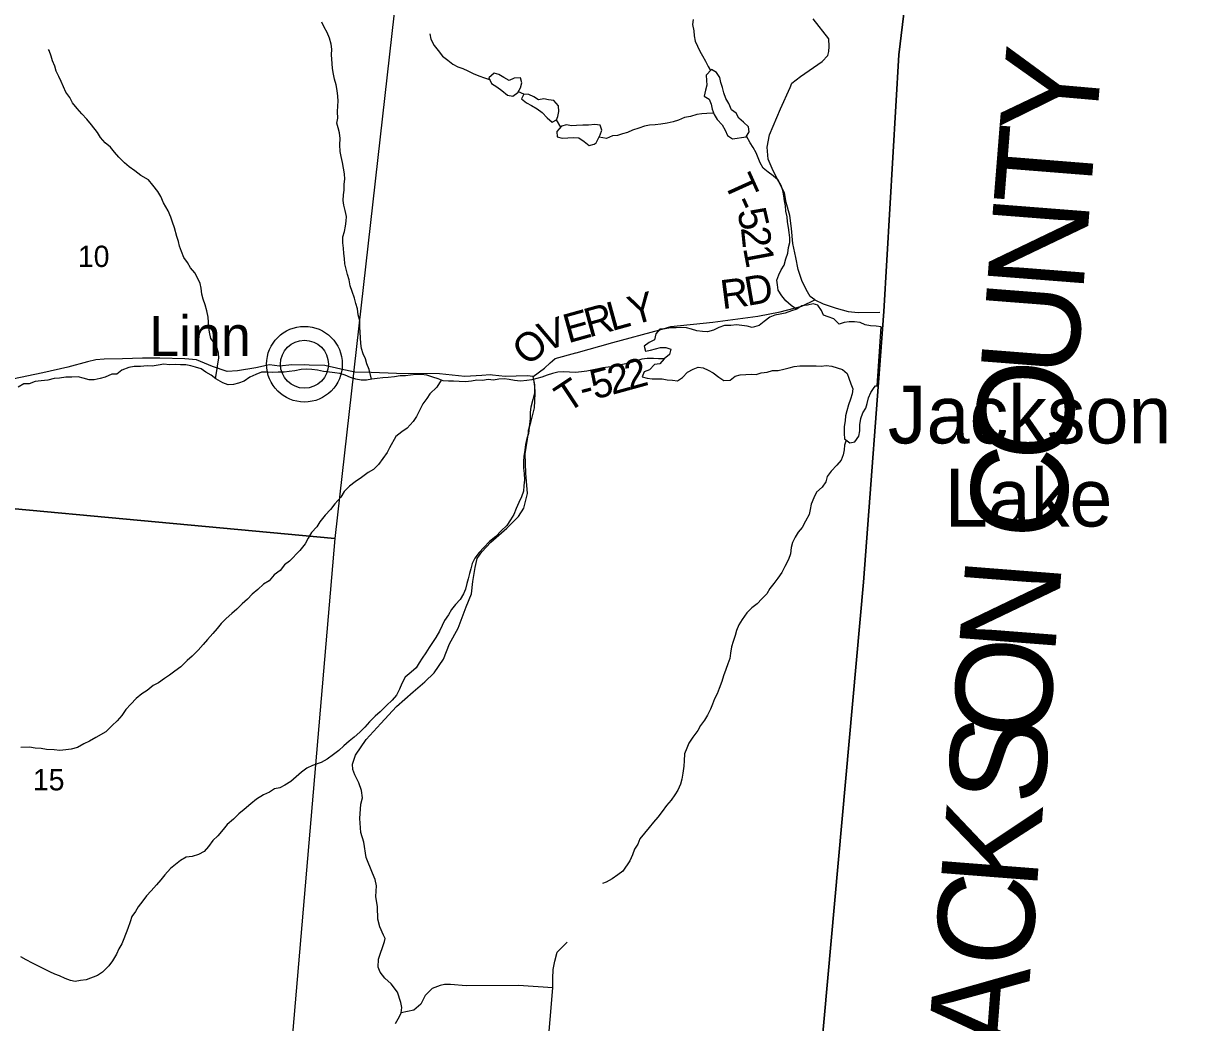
# Model space of a CAD drawing. Extents: x 1578669 to 1989827, y 208020 to 553079.
# Drawn here: x 1876425 to 1888490, y 394363 to 404734 of the extents above; entities that cross this region are included whole.
import ezdxf

# ---------------------------------------------------------------- set-up
doc = ezdxf.new("R2010")
doc.units = 0
for name, color, linetype in [('GM_X_Adjacent_County', 7, 'Continuous'), ('GM_X_Adjacent_County_Text', 7, 'Continuous'), ('GM_X_County', 7, 'Continuous'), ('GM_X_Minor_Lake', 7, 'Continuous'), ('GM_X_Minor_Lake_Text', 7, 'Continuous'), ('GM_X_Minor_River', 7, 'Continuous'), ('GM_X_Section', 7, 'Continuous'), ('GM_X_Section_Text', 7, 'Continuous'), ('GM_X_State_Route', 7, 'Continuous'), ('GM_X_Township', 7, 'Continuous'), ('GM_X_Township_Road', 7, 'Continuous'), ('GM_X_Township_Road_Text', 7, 'Continuous'), ('GM_X_Unincorporated', 7, 'Continuous'), ('GM_X_Unincorporated_Location', 7, 'Continuous'), ('GM_X_Unincorporated_Text', 7, 'Continuous')]:
    doc.layers.add(name, color=color, linetype=linetype)

msp = doc.modelspace()

# ---------------------------------------------------------------- linework, layer by layer
at = {"layer": 'GM_X_Adjacent_County'}
msp.add_lwpolyline([(1884660, 393564), (1885146, 398934), (1885355, 401744), (1885513, 404405), (1886146, 409645), (1886177, 409905), (1886413, 413391), (1887490, 425854), (1892420, 425479), (1892905, 425441), (1893501, 433286), (1893540, 433796), (1894011, 439989), (1894010, 440034), (1894544, 439988), (1899062, 439699)], dxfattribs=at)
at = {"layer": 'GM_X_County'}
msp.add_lwpolyline([(1845065, 429025), (1849204, 428734), (1850126, 428641), (1858888, 428068), (1862193, 427760), (1872061, 427042), (1872750, 426991), (1874591, 426852), (1881971, 426273), (1887490, 425854), (1886413, 413391), (1886177, 409905), (1886146, 409645), (1885513, 404405), (1885355, 401744), (1885146, 398934), (1884660, 393564)], dxfattribs=at)
at = {"layer": 'GM_X_Minor_Lake'}
msp.add_line((1885286, 400973), (1885327, 401584), dxfattribs=at)
for points in [[(1881520, 404164), (1881466, 404140), (1881414, 404170), (1881362, 404202), (1881312, 404217), (1881258, 404169), (1881286, 404109), (1881339, 404075), (1881393, 404037), (1881449, 403989), (1881505, 403979), (1881559, 404014), (1881586, 404064), (1881600, 404116), (1881586, 404168)], [(1883926, 403557), (1883960, 403607), (1883952, 403661), (1883900, 403709), (1883850, 403749), (1883824, 403801), (1883774, 403837), (1883746, 403901), (1883716, 403955), (1883694, 404013), (1883683, 404069), (1883663, 404121), (1883655, 404171), (1883619, 404223), (1883567, 404253), (1883513, 404197), (1883517, 404141), (1883519, 404091), (1883504, 404039), (1883490, 403977), (1883544, 403947), (1883564, 403895), (1883576, 403841), (1883594, 403787), (1883626, 403735), (1883678, 403679), (1883710, 403625), (1883735, 403569), (1883785, 403535)], [(1881586, 404168), (1881520, 404164)], [(1881971, 403768), (1881983, 403820), (1881981, 403878), (1881931, 403932), (1881877, 403938), (1881827, 403950), (1881773, 403938), (1881723, 403972), (1881673, 403996), (1881621, 404000), (1881597, 403950), (1881649, 403908), (1881701, 403882), (1881757, 403846), (1881809, 403808), (1881861, 403752), (1881913, 403708), (1881959, 403731)], [(1881959, 403731), (1881971, 403768)], [(1882413, 403576), (1882429, 403626), (1882413, 403676), (1882357, 403684), (1882291, 403678), (1882231, 403676), (1882167, 403674), (1882115, 403670), (1882063, 403680), (1882011, 403666), (1881961, 403610), (1881967, 403555), (1882019, 403540), (1882077, 403546), (1882131, 403550), (1882189, 403546), (1882245, 403506), (1882297, 403464), (1882351, 403478), (1882371, 403492)], [(1882371, 403492), (1882413, 403576)], [(1883785, 403535), (1883926, 403557)], [(1885327, 401584), (1885276, 401590), (1885218, 401594), (1885164, 401606), (1885110, 401628), (1885050, 401637), (1884996, 401635), (1884944, 401629), (1884892, 401613), (1884838, 401667), (1884780, 401687), (1884730, 401705), (1884708, 401755), (1884672, 401809), (1884622, 401821), (1884564, 401809), (1884506, 401801), (1884454, 401769), (1884398, 401749), (1884332, 401726), (1884280, 401714), (1884226, 401704), (1884172, 401686), (1884115, 401640), (1884063, 401598), (1883991, 401578), (1883937, 401592), (1883881, 401597), (1883827, 401603), (1883767, 401599), (1883703, 401597), (1883643, 401577), (1883587, 401549), (1883527, 401531), (1883473, 401537), (1883417, 401543), (1883359, 401560), (1883307, 401574), (1883253, 401578), (1883201, 401574), (1883143, 401574), (1883085, 401564), (1883033, 401560), (1882991, 401510), (1882975, 401450), (1882922, 401420), (1882870, 401383), (1882882, 401333), (1882934, 401343), (1883038, 401368), (1883094, 401368), (1883144, 401352), (1883130, 401298), (1883078, 401252), (1883032, 401199), (1882976, 401193), (1882924, 401137), (1882870, 401117), (1882848, 401065), (1882900, 401053), (1882952, 401045), (1883004, 401043), (1883056, 401043), (1883108, 401035), (1883162, 401029), (1883214, 401025), (1883268, 401058), (1883320, 401114), (1883376, 401146), (1883428, 401164), (1883480, 401158), (1883532, 401136), (1883584, 401106), (1883642, 401062), (1883696, 401026), (1883760, 401030), (1883812, 401072), (1883866, 401087), (1883924, 401091), (1883978, 401093), (1884030, 401089), (1884084, 401107), (1884146, 401115), (1884200, 401131), (1884258, 401131), (1884317, 401143), (1884373, 401160), (1884425, 401172), (1884483, 401178), (1884535, 401178), (1884653, 401178), (1884707, 401176), (1884759, 401182), (1884815, 401176), (1884873, 401160), (1884927, 401142), (1884977, 401100), (1884993, 401050), (1885012, 400992), (1885034, 400942), (1885026, 400890)], [(1885026, 400890), (1885010, 400832), (1884990, 400774), (1884972, 400712), (1884958, 400660), (1884954, 400608), (1884945, 400549), (1884945, 400477), (1884949, 400421), (1885003, 400379), (1885055, 400391), (1885097, 400450), (1885107, 400506), (1885108, 400566), (1885118, 400632), (1885138, 400690), (1885168, 400740), (1885184, 400790), (1885196, 400848), (1885222, 400902), (1885255, 400953), (1885270, 400973), (1885286, 400973)]]:
    msp.add_lwpolyline(points, dxfattribs=at)
at = {"layer": 'GM_X_Minor_River'}
for points in [[(1880038, 401041), (1880015, 401140), (1879991, 401200), (1879975, 401252), (1879951, 401304), (1879935, 401360), (1879927, 401412), (1879923, 401470), (1879919, 401583), (1879918, 401647), (1879902, 401709), (1879894, 401771), (1879878, 401825), (1879862, 401881), (1879838, 401949), (1879818, 402011), (1879806, 402071), (1879789, 402127), (1879775, 402181), (1879763, 402239), (1879757, 402293), (1879753, 402344), (1879747, 402400), (1879743, 402454), (1879743, 402518), (1879758, 402574), (1879768, 402630), (1879776, 402680), (1879778, 402730), (1879766, 402792), (1879752, 402846), (1879746, 402896), (1879748, 402953), (1879754, 403003), (1879755, 403063), (1879761, 403117), (1879759, 403173), (1879749, 403229), (1879737, 403289), (1879725, 403353), (1879715, 403405), (1879711, 403471), (1879712, 403539), (1879706, 403596), (1879692, 403648), (1879680, 403698), (1879688, 403750), (1879686, 403814), (1879688, 403876), (1879692, 403926), (1879691, 403978), (1879681, 404038), (1879671, 404096), (1879655, 404154), (1879645, 404206), (1879635, 404263), (1879631, 404315), (1879623, 404407), (1879626, 404465), (1879620, 404517), (1879604, 404581), (1879578, 404639), (1879546, 404695), (1879524, 404745)], [(1883376, 404772), (1883370, 404722), (1883384, 404656), (1883388, 404604), (1883399, 404548), (1883421, 404498), (1883445, 404446), (1883473, 404396), (1883505, 404341), (1883533, 404285), (1883557, 404243)], [(1880646, 404625), (1880654, 404569), (1880688, 404505), (1880732, 404451), (1880776, 404393), (1880832, 404351), (1880884, 404311), (1880934, 404283), (1880988, 404263), (1881040, 404239), (1881094, 404211), (1881152, 404189), (1881212, 404167), (1881264, 404149), (1881270, 404147)], [(1878419, 401049), (1878436, 401149), (1878444, 401201), (1878454, 401259), (1878450, 401309), (1878438, 401360), (1878412, 401412), (1878373, 401462), (1878357, 401528), (1878351, 401582), (1878347, 401634), (1878345, 401686), (1878329, 401750), (1878311, 401812), (1878291, 401872), (1878277, 401924), (1878272, 401984), (1878262, 402034), (1878238, 402084), (1878206, 402144), (1878160, 402196), (1878128, 402252), (1878090, 402304), (1878068, 402367), (1878046, 402421), (1878035, 402471), (1878019, 402523), (1877993, 402611), (1877975, 402669), (1877957, 402721), (1877927, 402789), (1877881, 402869), (1877851, 402935), (1877822, 402989), (1877768, 403055), (1877726, 403109), (1877644, 403155), (1877582, 403203), (1877524, 403243), (1877474, 403287), (1877416, 403343), (1877370, 403397), (1877330, 403447), (1877276, 403495), (1877227, 403549), (1877195, 403599), (1877133, 403681), (1877085, 403739), (1877033, 403793), (1876983, 403849), (1876935, 403907), (1876909, 403965), (1876865, 404019), (1876841, 404075), (1876818, 404129), (1876794, 404181), (1876766, 404237), (1876752, 404289), (1876728, 404343), (1876716, 404394), (1876692, 404450), (1876688, 404462)], [(1881621, 404000), (1881564, 404023)], [(1882003, 403657), (1881959, 403731)], [(1883590, 403800), (1883520, 403797), (1883468, 403794), (1883414, 403786), (1883350, 403766), (1883288, 403756), (1883226, 403730), (1883168, 403712), (1883109, 403698), (1883043, 403688), (1882983, 403681), (1882923, 403677), (1882871, 403667), (1882813, 403647), (1882749, 403623), (1882695, 403601), (1882643, 403587), (1882591, 403569), (1882539, 403567), (1882479, 403538), (1882400, 403551)], [(1884449, 401767), (1884394, 401805), (1884340, 401855), (1884296, 401907), (1884260, 401965), (1884252, 402019), (1884244, 402069), (1884267, 402123), (1884289, 402175), (1884321, 402225), (1884339, 402289), (1884361, 402350), (1884367, 402406), (1884379, 402458), (1884379, 402508), (1884372, 402562), (1884366, 402614), (1884358, 402674), (1884352, 402726), (1884340, 402784), (1884334, 402838), (1884324, 402890), (1884318, 402944), (1884307, 402999), (1884289, 403051), (1884261, 403105), (1884209, 403151), (1884157, 403189), (1884105, 403231), (1884073, 403285), (1884053, 403337), (1884031, 403389), (1884001, 403445), (1883969, 403495), (1883931, 403564)], [(1883079, 401252), (1883016, 401253), (1882964, 401255), (1882900, 401257), (1882844, 401249), (1882782, 401229), (1882722, 401211), (1882660, 401195), (1882608, 401187), (1882550, 401172), (1882496, 401164), (1882440, 401158), (1882378, 401146), (1882326, 401136), (1882272, 401124), (1882217, 401116), (1882155, 401110), (1882095, 401112), (1882033, 401117), (1881973, 401113), (1881919, 401099), (1881863, 401081), (1881807, 401061), (1881755, 401049), (1881703, 401033), (1881651, 401027), (1881585, 401021), (1881523, 401028), (1881469, 401036), (1881415, 401046), (1881361, 401040), (1881305, 401030), (1881251, 401036), (1881191, 401028), (1881133, 401032), (1881075, 401020), (1881013, 401014), (1880949, 401017), (1880891, 401021), (1880837, 401021), (1880781, 401025), (1880731, 401043), (1880677, 401063), (1880613, 401083), (1880555, 401089), (1880501, 401091), (1880443, 401081), (1880391, 401077), (1880337, 401074), (1880277, 401066), (1880212, 401058), (1880158, 401054), (1880098, 401048), (1880042, 401042), (1879988, 401032), (1879932, 401032), (1879878, 401042), (1879822, 401057), (1879764, 401081), (1879710, 401101), (1879658, 401107), (1879604, 401115), (1879540, 401119), (1879478, 401133), (1879418, 401141), (1879360, 401145), (1879308, 401141), (1879244, 401129), (1879184, 401120), (1879132, 401114), (1879070, 401112), (1879016, 401110), (1878956, 401112), (1878898, 401112), (1878840, 401088), (1878776, 401060), (1878716, 401019), (1878660, 401001), (1878606, 400987), (1878550, 400981), (1878496, 401003), (1878424, 401045), (1878374, 401081), (1878320, 401113), (1878270, 401149), (1878214, 401167), (1878164, 401181), (1878112, 401191), (1878056, 401189), (1878002, 401194), (1877942, 401190), (1877882, 401198), (1877826, 401186), (1877762, 401176), (1877710, 401178), (1877642, 401174), (1877576, 401172), (1877519, 401162), (1877449, 401135), (1877397, 401093), (1877345, 401093)], [(1877345, 401093), (1877275, 401061), (1877223, 401047), (1877161, 401033), (1877107, 401033), (1877047, 401051), (1876993, 401066), (1876929, 401060), (1876865, 401060), (1876801, 401052), (1876745, 401048), (1876679, 401032), (1876611, 401024), (1876549, 401018), (1876485, 400993), (1876429, 400991), (1876373, 400959)], [(1880763, 401032), (1880716, 400957), (1880646, 400889), (1880612, 400839), (1880570, 400784), (1880538, 400716), (1880506, 400652), (1880470, 400602), (1880409, 400534), (1880355, 400493), (1880293, 400445), (1880225, 400329), (1880201, 400279), (1880157, 400219), (1880112, 400156), (1880060, 400104), (1880004, 400072), (1879936, 400022), (1879868, 399976), (1879812, 399930), (1879754, 399875), (1879720, 399817), (1879659, 399749), (1879615, 399689), (1879557, 399631), (1879503, 399562), (1879471, 399510), (1879417, 399450), (1879380, 399392), (1879350, 399332), (1879296, 399262), (1879188, 399153), (1879136, 399115), (1879090, 399057), (1879028, 399011), (1878977, 398950), (1878917, 398912), (1878859, 398858), (1878799, 398810), (1878751, 398758), (1878697, 398708), (1878641, 398653), (1878590, 398611), (1878532, 398557), (1878480, 398505), (1878438, 398453), (1878392, 398401), (1878338, 398338), (1878292, 398286), (1878241, 398230), (1878177, 398168), (1878125, 398120), (1878059, 398055), (1877999, 398011), (1877943, 397971), (1877891, 397935), (1877827, 397891), (1877772, 397861), (1877712, 397812), (1877656, 397774), (1877598, 397728), (1877542, 397668), (1877488, 397612), (1877446, 397552), (1877400, 397495), (1877349, 397447), (1877281, 397383), (1877177, 397323), (1877111, 397283), (1877053, 397256), (1876989, 397220), (1876923, 397200), (1876867, 397196), (1876803, 397186), (1876745, 397196), (1876667, 397198), (1876609, 397210), (1876549, 397213), (1876489, 397221), (1876398, 397219)], [(1881720, 401038), (1881729, 400965), (1881729, 400899), (1881713, 400830), (1881692, 400752), (1881686, 400700), (1881684, 400634), (1881676, 400542), (1881668, 400478), (1881652, 400424), (1881638, 400364), (1881631, 400303), (1881621, 400239), (1881615, 400185), (1881617, 400119), (1881625, 400061), (1881627, 399995), (1881621, 399933), (1881617, 399877), (1881594, 399819), (1881568, 399762), (1881540, 399700), (1881516, 399636), (1881480, 399580), (1881442, 399524), (1881384, 399468), (1881329, 399409), (1881263, 399357), (1881205, 399295), (1881155, 399243), (1881113, 399185), (1881085, 399128), (1881069, 399074), (1881056, 399024), (1881042, 398970), (1881030, 398920), (1881014, 398862), (1880992, 398812), (1880958, 398756), (1880912, 398702), (1880870, 398651), (1880837, 398597), (1880795, 398535), (1880771, 398485), (1880743, 398427), (1880705, 398361), (1880637, 398256), (1880602, 398202), (1880564, 398146), (1880532, 398096), (1880504, 398046), (1880450, 398000), (1880390, 397947), (1880354, 397883), (1880330, 397825), (1880297, 397763), (1880255, 397711), (1880195, 397653), (1880129, 397588), (1880077, 397544), (1880019, 397484), (1879971, 397430), (1879918, 397378), (1879860, 397327), (1879806, 397283), (1879752, 397235), (1879700, 397187), (1879646, 397145), (1879578, 397099), (1879516, 397062), (1879425, 397032), (1879369, 397004), (1879313, 396962), (1879257, 396914), (1879201, 396866), (1879141, 396827), (1879089, 396799), (1879031, 396789), (1878979, 396755), (1878919, 396727), (1878846, 396681), (1878788, 396634), (1878716, 396576), (1878662, 396532), (1878608, 396476), (1878540, 396420), (1878498, 396369), (1878445, 396303), (1878391, 396253), (1878347, 396191), (1878303, 396141), (1878245, 396107), (1878179, 396088), (1878117, 396080), (1878055, 396046), (1878003, 396006), (1877952, 395964), (1877894, 395896), (1877852, 395844), (1877808, 395793), (1877752, 395733)], [(1884966, 400408), (1884947, 400357), (1884943, 400307), (1884933, 400255), (1884913, 400201), (1884869, 400147), (1884810, 400086), (1884768, 400030), (1884754, 399974), (1884716, 399920), (1884658, 399870), (1884628, 399810), (1884602, 399744), (1884593, 399689), (1884581, 399635), (1884543, 399569), (1884509, 399503), (1884467, 399453), (1884435, 399401), (1884407, 399347), (1884395, 399294), (1884386, 399230), (1884368, 399170), (1884328, 399096), (1884296, 399034), (1884256, 398976), (1884216, 398921), (1884174, 398867), (1884141, 398815), (1884091, 398763), (1884041, 398709), (1883987, 398667), (1883933, 398616), (1883885, 398548), (1883851, 398492), (1883826, 398434), (1883814, 398382), (1883794, 398318), (1883774, 398262), (1883764, 398196), (1883758, 398141), (1883736, 398087), (1883717, 398027), (1883693, 397963), (1883675, 397903), (1883647, 397831), (1883627, 397777), (1883599, 397724), (1883579, 397668), (1883557, 397618), (1883526, 397554), (1883496, 397504), (1883454, 397448), (1883424, 397394), (1883374, 397327), (1883334, 397265), (1883312, 397211), (1883289, 397153), (1883285, 397081), (1883279, 397025), (1883269, 396953), (1883259, 396891), (1883247, 396840), (1883219, 396776), (1883186, 396726), (1883148, 396674), (1883102, 396618), (1883056, 396554), (1883010, 396497), (1882966, 396445), (1882920, 396387), (1882873, 396331), (1882823, 396271), (1882803, 396215), (1882767, 396164), (1882747, 396104), (1882719, 396044), (1882648, 395936), (1882596, 395896), (1882538, 395856), (1882476, 395821), (1882438, 395809)], [(1877752, 395733), (1877702, 395679), (1877664, 395629), (1877617, 395567), (1877589, 395517), (1877553, 395466), (1877533, 395410), (1877511, 395342), (1877467, 395232), (1877447, 395180), (1877418, 395130), (1877392, 395073), (1877350, 395005), (1877314, 394953), (1877248, 394887), (1877194, 394853), (1877078, 394809), (1877018, 394800), (1876965, 394790), (1876915, 394802), (1876860, 394822), (1876802, 394850), (1876752, 394868), (1876702, 394892), (1876646, 394920), (1876576, 394952), (1876522, 394980), (1876454, 395016), (1876400, 395046)]]:
    msp.add_lwpolyline(points, dxfattribs=at)
at = {"layer": 'GM_X_Section'}
for points in [[(1880275, 404843), (1879658, 399387), (1874136, 399900), (1874599, 405341)], [(1874136, 399900), (1879658, 399387), (1879198, 394002), (1873793, 394441)]]:
    msp.add_lwpolyline(points, close=True, dxfattribs=at)
at = {"layer": 'GM_X_State_Route'}
for points in [[(1881183, 401080), (1881009, 401070), (1880744, 401096), (1880300, 401098), (1880037, 401111), (1879867, 401112), (1879719, 401146), (1879553, 401184), (1879391, 401186), (1879211, 401189), (1879085, 401177), (1878982, 401188), (1878840, 401158), (1878649, 401126), (1878542, 401120), (1878389, 401172), (1878223, 401240), (1878101, 401252), (1877841, 401260), (1877663, 401258), (1877456, 401253), (1877266, 401249), (1877179, 401242), (1877093, 401222), (1876888, 401164), (1876629, 401106), (1876313, 401040)], [(1881691, 400591), (1881732, 400745), (1881736, 400892), (1881735, 400982), (1881718, 401067), (1881654, 401075), (1881427, 401069), (1881296, 401082), (1881269, 401085), (1881183, 401080)], [(1880289, 394355), (1880329, 394429), (1880347, 394465), (1880354, 394521), (1880342, 394573), (1880308, 394680), (1880243, 394765), (1880176, 394824), (1880128, 394889), (1880107, 394939), (1880110, 395021), (1880173, 395205), (1880179, 395237), (1880163, 395273), (1880127, 395358), (1880106, 395437), (1880101, 395567), (1880085, 395672), (1880090, 395782), (1880077, 395848), (1880050, 395915), (1879982, 396078), (1879958, 396235), (1879929, 396337), (1879919, 396482), (1879927, 396632), (1879944, 396696), (1879935, 396771), (1879906, 396853), (1879865, 396934), (1879846, 396990), (1879841, 397045), (1879874, 397138), (1879982, 397301), (1880135, 397468), (1880297, 397646), (1880470, 397798), (1880591, 397901), (1880689, 397994), (1880785, 398135), (1880849, 398294), (1880938, 398458), (1881023, 398677), (1881077, 398815), (1881092, 398941), (1881116, 399087), (1881136, 399179), (1881183, 399249), (1881276, 399348), (1881442, 399496), (1881564, 399617), (1881620, 399704), (1881658, 399856), (1881642, 400065), (1881635, 400267), (1881667, 400485), (1881670, 400512), (1881691, 400591)]]:
    msp.add_lwpolyline(points, dxfattribs=at)
at = {"layer": 'GM_X_Township'}
msp.add_lwpolyline([(1845065, 429025), (1849204, 428734), (1850126, 428641), (1858888, 428068), (1862193, 427760), (1872061, 427042), (1872750, 426991), (1874591, 426852), (1881971, 426273), (1887490, 425854), (1886413, 413391), (1886177, 409905), (1886146, 409645), (1885513, 404405), (1885355, 401744), (1885146, 398934), (1884660, 393564)], dxfattribs=at)
at = {"layer": 'GM_X_Township_Road'}
for points in [[(1884640, 401864), (1884591, 401899), (1884551, 401970), (1884505, 402064), (1884467, 402178), (1884444, 402305), (1884412, 402447), (1884398, 402604), (1884381, 402738), (1884343, 402874), (1884325, 402973), (1884206, 403202), (1884156, 403324), (1884146, 403448), (1884171, 403578), (1884284, 403847), (1884383, 404069), (1884401, 404111), (1884491, 404183), (1884716, 404336), (1884774, 404398), (1884784, 404440), (1884788, 404492), (1884787, 404574), (1884623, 404779)], [(1882162, 401315), (1882544, 401420), (1883033, 401552), (1883145, 401586), (1883582, 401632), (1884049, 401693), (1884280, 401738), (1884506, 401799), (1884640, 401864), (1884727, 401823), (1884860, 401777), (1884987, 401742), (1885089, 401731), (1885313, 401735)], [(1881918, 401232), (1881946, 401255), (1882160, 401314), (1882162, 401315)], [(1881718, 401067), (1881834, 401154), (1881892, 401210), (1881917, 401231), (1881918, 401232)], [(1881921, 394724), (1881922, 394822), (1881926, 394916), (1881942, 395002), (1881965, 395095), (1882069, 395200)], [(1881841, 393769), (1881842, 393780), (1881921, 394724), (1881563, 394749), (1881020, 394747), (1880860, 394760), (1880796, 394758), (1880750, 394748), (1880667, 394718), (1880595, 394647), (1880551, 394554), (1880478, 394493), (1880347, 394465)]]:
    msp.add_lwpolyline(points, dxfattribs=at)
at = {"layer": 'GM_X_Unincorporated'}
for radius in [393, 249]:
    msp.add_circle((1879343, 401196), radius, dxfattribs=at)
at = {"layer": 'GM_X_Unincorporated_Location'}
msp.add_line((1879343, 401196), (1879343, 401196), dxfattribs=at)

# ---------------------------------------------------------------- texts
at = {"layer": 'GM_X_Adjacent_County_Text'}
for s, rotation, p in [('Y', 85.0135, (1887551, 403552)), ('T', 85.4439, (1887492, 402809)), ('N', 85.5306, (1887423, 401927)), ('U', 85.5564, (1887355, 401046)), ('O', 85.5568, (1887286, 400164)), ('C', 85.5574, (1887223, 399352)), ('N', 85.5568, (1887131, 398168)), ('O', 85.559, (1887063, 397286)), ('S', 85.5589, (1887010, 396611)), ('K', 85.5587, (1886942, 395729)), ('C', 85.5581, (1886879, 394917)), ('A', 85.5568, (1886810, 394035))]:
    msp.add_text(s, height=1000, rotation=rotation, dxfattribs=at).set_placement(p)
at = {"layer": 'GM_X_Minor_Lake_Text'}
msp.add_text('Jackson', height=600, dxfattribs=at).set_placement((1885398, 400374))
msp.add_text('Lake', height=600, rotation=0.0003, dxfattribs=at).set_placement((1885989, 399512))
at = {"layer": 'GM_X_Section_Text'}
for s, p in [('10', (1876991, 402205)), ('15', (1876524, 396774))]:
    msp.add_text(s, height=221, rotation=0, dxfattribs=at).set_placement(p)
at = {"layer": 'GM_X_Township_Road_Text'}
for s, rotation, p in [('T', 294.3298, (1883692, 403086)), ('-', 294.4812, (1883785, 402881)), ('5', 283.1035, (1883831, 402783)), ('2', 275.8385, (1883872, 402613)), ('1', 280.6476, (1883894, 402402)), ('D', 9.9094, (1883939, 401800)), ('R', 7.216, (1883680, 401767)), ('Y', 15.4623, (1882749, 401598)), ('E', 15.4998, (1882079, 401412)), ('R', 15.4602, (1882295, 401472)), ('L', 15.4562, (1882532, 401538)), ('V', 20.1365, (1881837, 401323)), ('O', 40.0481, (1881659, 401167)), ('5', 15.1423, (1882356, 400829)), ('2', 15.3328, (1882536, 400877)), ('2', 15.3751, (1882714, 400926)), ('T', 33.551, (1882072, 400684)), ('-', 14.7102, (1882235, 400797))]:
    msp.add_text(s, height=300, rotation=rotation, dxfattribs=at).set_placement(p)
at = {"layer": 'GM_X_Unincorporated_Text'}
msp.add_text('Linn', height=417, rotation=0, dxfattribs=at).set_placement((1877732, 401280))

doc.saveas('drawing.dxf')
